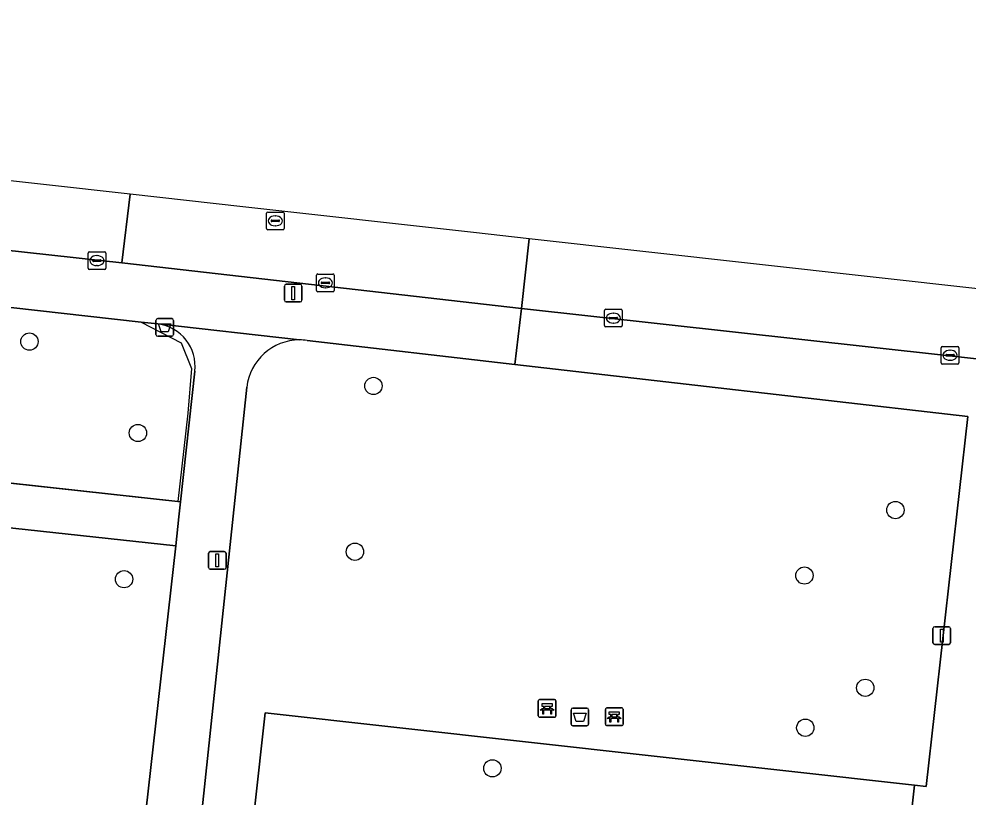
# Model space of a CAD drawing. Extents: x 162026 to 163502, y 387295 to 388169.
# Drawn here: x 162585.7 to 162639.4, y 388076.7 to 388120.7 of the extents above; entities that cross this region are included whole.
import ezdxf

# ---------------------------------------------------------------- set-up
doc = ezdxf.new("R2010")
doc.units = 0
for name, color, linetype in [('IMGEO_Afvalbak', 7, 'Continuous'), ('IMGEO_Bank', 7, 'Continuous'), ('IMGEO_Boom', 7, 'Continuous'), ('IMGEO_Erf', 7, 'Continuous'), ('IMGEO_Groenvoorziening', 7, 'Continuous'), ('IMGEO_Hek', 7, 'Continuous'), ('IMGEO_Kolk', 7, 'Continuous'), ('IMGEO_Lichtmast', 7, 'Continuous'), ('IMGEO_Rijbaan_lokaal_gesloten', 7, 'Continuous'), ('IMGEO_Rioolput', 7, 'Continuous'), ('IMGEO_Voetpad_open', 7, 'Continuous')]:
    doc.layers.add(name, color=color, linetype=linetype)

msp = doc.modelspace()

# ---------------------------------------------------------------- linework, layer by layer
at = {"layer": 'IMGEO_Afvalbak'}
for p, q in [((162593.441, 388102.862), (162593.441, 388103.662)), ((162593.441, 388103.662), (162593.441, 388102.862)), ((162593.541, 388103.762), (162594.331, 388103.762)), ((162594.331, 388103.762), (162593.541, 388103.762)), ((162594.431, 388103.662), (162594.431, 388102.862)), ((162594.431, 388102.862), (162594.431, 388103.662)), ((162594.331, 388102.762), (162593.541, 388102.762)), ((162593.541, 388102.762), (162594.331, 388102.762)), ((162616.917, 388080.824), (162616.917, 388081.624)), ((162616.917, 388081.624), (162616.917, 388080.824)), ((162617.017, 388081.724), (162617.807, 388081.724)), ((162617.807, 388081.724), (162617.017, 388081.724)), ((162617.907, 388081.624), (162617.907, 388080.824)), ((162617.907, 388080.824), (162617.907, 388081.624)), ((162617.807, 388080.724), (162617.017, 388080.724)), ((162617.017, 388080.724), (162617.807, 388080.724))]:
    msp.add_line(p, q, dxfattribs=at)
for points in [[(162593.584, 388103.476), (162594.288, 388103.476), (162594.139, 388103.006), (162593.733, 388103.006), (162593.584, 388103.476)], [(162617.06, 388081.438), (162617.764, 388081.438), (162617.615, 388080.968), (162617.209, 388080.968), (162617.06, 388081.438)]]:
    msp.add_lwpolyline(points, dxfattribs=at)
for centre, start, end in [((162593.541, 388103.662), 90, 180), ((162593.541, 388103.662), 90, 180), ((162594.331, 388103.662), 0, 90), ((162594.331, 388103.662), 360, 90), ((162593.541, 388102.862), 180, 270), ((162593.541, 388102.862), 180, 270), ((162594.331, 388102.862), 270, 0), ((162594.331, 388102.862), 270, 0), ((162617.017, 388081.624), 90, 180), ((162617.017, 388081.624), 90, 180), ((162617.807, 388081.624), 0, 90), ((162617.807, 388081.624), 360, 90), ((162617.017, 388080.824), 180, 270), ((162617.017, 388080.824), 180, 270), ((162617.807, 388080.824), 270, 0), ((162617.807, 388080.824), 270, 0)]:
    msp.add_arc(centre, 0.1, start, end, dxfattribs=at)
at = {"layer": 'IMGEO_Bank'}
for p, q in [((162615.061, 388081.28), (162615.061, 388082.121)), ((162615.061, 388082.121), (162615.061, 388081.28)), ((162615.136, 388082.205), (162615.977, 388082.205)), ((162615.977, 388082.205), (162615.136, 388082.205)), ((162616.061, 388082.13), (162616.061, 388081.289)), ((162616.061, 388081.289), (162616.061, 388082.13)), ((162615.758, 388081.603), (162615.365, 388081.603)), ((162615.37, 388081.711), (162615.37, 388081.817)), ((162615.414, 388081.817), (162615.414, 388081.711)), ((162615.702, 388081.823), (162615.42, 388081.823)), ((162615.42, 388081.705), (162615.702, 388081.705)), ((162615.708, 388081.711), (162615.708, 388081.817)), ((162615.752, 388081.817), (162615.752, 388081.711)), ((162618.861, 388080.813), (162618.861, 388081.654)), ((162618.861, 388081.654), (162618.861, 388080.813)), ((162618.936, 388081.738), (162619.777, 388081.738)), ((162619.777, 388081.738), (162618.936, 388081.738)), ((162619.861, 388081.663), (162619.861, 388080.822)), ((162619.861, 388080.822), (162619.861, 388081.663)), ((162615.986, 388081.205), (162615.145, 388081.205)), ((162615.145, 388081.205), (162615.986, 388081.205)), ((162619.558, 388081.136), (162619.165, 388081.136)), ((162619.17, 388081.244), (162619.17, 388081.35)), ((162619.214, 388081.35), (162619.214, 388081.244)), ((162619.502, 388081.356), (162619.22, 388081.356)), ((162619.22, 388081.238), (162619.502, 388081.238)), ((162619.508, 388081.244), (162619.508, 388081.35)), ((162619.552, 388081.35), (162619.552, 388081.244)), ((162619.786, 388080.738), (162618.945, 388080.738)), ((162618.945, 388080.738), (162619.786, 388080.738))]:
    msp.add_line(p, q, dxfattribs=at)
for points in [[(162615.308, 388081.603), (162615.166, 388081.603), (162615.278, 388081.705), (162615.364, 388081.705)], [(162615.364, 388081.823), (162615.278, 388081.823), (162615.278, 388081.984), (162615.841, 388081.984), (162615.841, 388081.823), (162615.758, 388081.823)], [(162615.358, 388081.596), (162615.358, 388081.389), (162615.315, 388081.389), (162615.315, 388081.596)], [(162615.758, 388081.705), (162615.841, 388081.705), (162615.953, 388081.603), (162615.814, 388081.603)], [(162615.808, 388081.596), (162615.808, 388081.389), (162615.764, 388081.389), (162615.764, 388081.596)], [(162619.164, 388081.356), (162619.078, 388081.356), (162619.078, 388081.517), (162619.641, 388081.517), (162619.641, 388081.356), (162619.558, 388081.356)], [(162619.108, 388081.136), (162618.966, 388081.136), (162619.078, 388081.238), (162619.164, 388081.238)], [(162619.158, 388081.129), (162619.158, 388080.922), (162619.115, 388080.922), (162619.115, 388081.129)], [(162619.558, 388081.238), (162619.641, 388081.238), (162619.753, 388081.136), (162619.614, 388081.136)], [(162619.608, 388081.129), (162619.608, 388080.922), (162619.564, 388080.922), (162619.564, 388081.129)]]:
    msp.add_lwpolyline(points, dxfattribs=at)
for centre, radius, start, end in [((162615.139, 388082.127), 0.0779, 92.4484, 184.2845), ((162615.139, 388082.127), 0.0779, 92.4484, 184.2845), ((162615.983, 388082.127), 0.0779, 2.4484, 94.2845), ((162615.983, 388082.127), 0.0779, 2.4484, 94.2845), ((162615.308, 388081.596), 0.00671, 2.8957, 87.1043), ((162615.365, 388081.596), 0.00671, 92.8957, 177.1043), ((162615.363, 388081.816), 0.00671, 2.8957, 87.1043), ((162615.363, 388081.712), 0.00671, 272.8957, 357.1043), ((162615.42, 388081.816), 0.00671, 92.8957, 177.1043), ((162615.42, 388081.712), 0.00671, 182.8957, 267.1043), ((162615.702, 388081.816), 0.00671, 2.8957, 87.1043), ((162615.702, 388081.712), 0.00671, 272.8957, 357.1043), ((162615.759, 388081.816), 0.00671, 92.8957, 177.1043), ((162615.759, 388081.712), 0.00671, 182.8957, 267.1043), ((162615.757, 388081.596), 0.00671, 2.8957, 87.1043), ((162615.814, 388081.596), 0.00671, 92.8957, 177.1043), ((162618.939, 388081.66), 0.0779, 92.4484, 184.2845), ((162618.939, 388081.66), 0.0779, 92.4484, 184.2845), ((162619.783, 388081.66), 0.0779, 2.4484, 94.2845), ((162619.783, 388081.66), 0.0779, 2.4484, 94.2845), ((162615.139, 388081.283), 0.0779, 182.4484, 274.2845), ((162615.139, 388081.283), 0.0779, 182.4484, 274.2845), ((162615.983, 388081.283), 0.0779, 272.4484, 4.2845), ((162615.983, 388081.283), 0.0779, 272.4484, 4.2845), ((162619.108, 388081.129), 0.00671, 2.8957, 87.1043), ((162619.165, 388081.129), 0.00671, 92.8957, 177.1043), ((162619.163, 388081.349), 0.00671, 2.8957, 87.1043), ((162619.163, 388081.245), 0.00671, 272.8957, 357.1043), ((162619.22, 388081.349), 0.00671, 92.8957, 177.1043), ((162619.22, 388081.245), 0.00671, 182.8957, 267.1043), ((162619.502, 388081.349), 0.00671, 2.8957, 87.1043), ((162619.502, 388081.245), 0.00671, 272.8957, 357.1043), ((162619.559, 388081.349), 0.00671, 92.8957, 177.1043), ((162619.559, 388081.245), 0.00671, 182.8957, 267.1043), ((162619.557, 388081.129), 0.00671, 2.8957, 87.1043), ((162619.614, 388081.129), 0.00671, 92.8957, 177.1043), ((162618.939, 388080.816), 0.0779, 182.4484, 274.2845), ((162618.939, 388080.816), 0.0779, 182.4484, 274.2845), ((162619.783, 388080.816), 0.0779, 272.4484, 4.2845), ((162619.783, 388080.816), 0.0779, 272.4484, 4.2845)]:
    msp.add_arc(centre, radius, start, end, dxfattribs=at)
at = {"layer": 'IMGEO_Boom'}
for centre in [(162586.289, 388102.461), (162605.742, 388099.952), (162592.423, 388097.291), (162635.26, 388092.931), (162604.695, 388090.571), (162630.116, 388089.227), (162591.638, 388089.02), (162633.555, 388082.874), (162630.164, 388080.614), (162612.468, 388078.319)]:
    msp.add_circle(centre, 0.489, dxfattribs=at)
at = {"layer": 'IMGEO_Erf'}
msp.add_lwpolyline([(162636.348, 388077.364), (162599.624, 388081.459), (162591.949, 388012.13), (162594.403, 388011.655), (162628.602, 388007.843)], close=True, dxfattribs=at)
at = {"layer": 'IMGEO_Groenvoorziening'}
for points in [[(162593.549, 388103.459), (162592.613, 388103.563), (162564.45, 388106.725), (162563.356, 388096.857), (162594.687, 388093.419), (162594.837, 388093.4), (162595.642, 388100.785)], [(162629.084, 388007.789), (162628.602, 388007.843), (162594.403, 388011.655), (162591.949, 388012.13), (162599.624, 388081.459), (162636.348, 388077.364), (162636.998, 388077.292), (162639.352, 388098.216), (162613.743, 388101.173), (162601.985, 388102.531)], [(162598.582, 388099.878), (162596.054, 388076.035), (162595.948, 388075.074), (162595.698, 388072.819), (162595.587, 388071.817), (162593.979, 388057.305), (162593.868, 388056.304), (162591.562, 388035.497), (162591.278, 388032.93), (162589.912, 388021.7), (162587.949, 388003.644), (162588.755, 388002.46)]]:
    msp.add_lwpolyline(points, dxfattribs=at)
for points in [[(162563.356, 388096.857), (162563.267, 388096.06), (162563.074, 388094.316), (162594.566, 388090.916), (162594.744, 388092.548), (162594.837, 388093.4), (162594.687, 388093.419)], [(162594.566, 388090.916), (162563.074, 388094.316), (162559.895, 388065.653), (162559.613, 388063.107), (162557.618, 388063.29), (162555.941, 388048), (162573.328, 388046.105), (162589.357, 388044.357), (162590.692, 388056.547), (162588.653, 388056.692), (162588.524, 388055.553), (162585.584, 388055.885), (162585.924, 388058.9), (162588.856, 388058.596), (162588.727, 388057.347), (162590.756, 388057.127)]]:
    msp.add_lwpolyline(points, close=True, dxfattribs=at)
for centre, radius, start, end in [((162593.235, 388101.057), 2.422, 353.552, 82.5502), ((162601.589, 388099.53), 3.027, 90.5355, 173.3942), ((162601.576, 388099.325), 3.232, 82.7228, 90.2591)]:
    msp.add_arc(centre, radius, start, end, dxfattribs=at)
at = {"layer": 'IMGEO_Hek'}
for points in [[(162564.624, 388106.706), (162592.613, 388103.563)], [(162592.613, 388103.563), (162594.866, 388102.392), (162595.457, 388100.933), (162595.243, 388098.415), (162594.687, 388093.419), (162566.039, 388096.563), (162563.505, 388096.76)], [(162628.602, 388007.843), (162594.403, 388011.655), (162591.949, 388012.13), (162599.624, 388081.459), (162636.348, 388077.364), (162628.602, 388007.843)]]:
    msp.add_lwpolyline(points, dxfattribs=at)
at = {"layer": 'IMGEO_Kolk'}
for p, q in [((162589.603, 388106.619), (162589.603, 388107.471)), ((162589.678, 388107.545), (162590.53, 388107.545)), ((162590.091, 388107.325), (162590.116, 388107.325)), ((162590.604, 388107.471), (162590.604, 388106.619)), ((162589.862, 388107.039), (162589.862, 388107.051)), ((162590.3, 388107.002), (162589.902, 388107.002)), ((162589.905, 388107.088), (162590.303, 388107.088)), ((162590.114, 388106.765), (162590.089, 388106.765)), ((162590.346, 388107.051), (162590.346, 388107.039)), ((162590.53, 388106.545), (162589.678, 388106.545)), ((162602.526, 388105.361), (162602.526, 388106.213)), ((162602.601, 388106.287), (162603.453, 388106.287)), ((162603.527, 388106.213), (162603.527, 388105.361)), ((162602.785, 388105.781), (162602.785, 388105.793)), ((162603.223, 388105.744), (162602.825, 388105.744)), ((162602.828, 388105.83), (162603.226, 388105.83)), ((162603.014, 388106.067), (162603.039, 388106.067)), ((162603.269, 388105.793), (162603.269, 388105.781)), ((162603.453, 388105.287), (162602.601, 388105.287)), ((162603.037, 388105.507), (162603.012, 388105.507)), ((162618.812, 388103.365), (162618.812, 388104.217)), ((162618.887, 388104.291), (162619.739, 388104.291)), ((162619.3, 388104.071), (162619.325, 388104.071)), ((162619.813, 388104.217), (162619.813, 388103.365)), ((162619.071, 388103.785), (162619.071, 388103.797)), ((162619.509, 388103.748), (162619.111, 388103.748)), ((162619.114, 388103.834), (162619.512, 388103.834)), ((162619.323, 388103.511), (162619.298, 388103.511)), ((162619.555, 388103.797), (162619.555, 388103.785)), ((162619.739, 388103.291), (162618.887, 388103.291)), ((162637.849, 388101.264), (162637.849, 388102.116)), ((162637.924, 388102.19), (162638.776, 388102.19)), ((162638.337, 388101.97), (162638.362, 388101.97)), ((162638.85, 388102.116), (162638.85, 388101.264)), ((162638.108, 388101.684), (162638.108, 388101.696)), ((162638.546, 388101.647), (162638.148, 388101.647)), ((162638.151, 388101.733), (162638.549, 388101.733)), ((162638.36, 388101.41), (162638.335, 388101.41)), ((162638.592, 388101.696), (162638.592, 388101.684)), ((162638.776, 388101.19), (162637.924, 388101.19))]:
    msp.add_line(p, q, dxfattribs=at)
for points in [[(162589.603, 388106.619), (162589.603, 388107.471)], [(162589.678, 388107.545), (162590.53, 388107.545)], [(162590.604, 388107.471), (162590.604, 388106.619)], [(162590.53, 388106.545), (162589.678, 388106.545)], [(162602.526, 388105.361), (162602.526, 388106.213)], [(162602.601, 388106.287), (162603.453, 388106.287)], [(162603.527, 388106.213), (162603.527, 388105.361)], [(162603.453, 388105.287), (162602.601, 388105.287)], [(162618.812, 388103.365), (162618.812, 388104.217)], [(162618.887, 388104.291), (162619.739, 388104.291)], [(162619.813, 388104.217), (162619.813, 388103.365)], [(162619.739, 388103.291), (162618.887, 388103.291)], [(162637.849, 388101.264), (162637.849, 388102.116)], [(162637.924, 388102.19), (162638.776, 388102.19)], [(162638.85, 388102.116), (162638.85, 388101.264)], [(162638.776, 388101.19), (162637.924, 388101.19)]]:
    msp.add_lwpolyline(points, dxfattribs=at)
for centre, radius, start, end in [((162589.68, 388107.469), 0.0765, 91.552, 178.448), ((162589.68, 388107.469), 0.0765, 91.552, 178.448), ((162590.528, 388107.469), 0.0765, 1.552, 88.448), ((162590.528, 388107.469), 0.0765, 1.552, 88.448), ((162589.902, 388107.048), 0.0403, 85.8775, 175.7526), ((162589.899, 388107.038), 0.0366, 178.938, 274.7102), ((162590.303, 388107.045), 0.043, 264.8664, 352.4533), ((162590.307, 388107.05), 0.0386, 1.7309, 96.639), ((162589.68, 388106.621), 0.0765, 181.552, 268.448), ((162589.68, 388106.621), 0.0765, 181.552, 268.448), ((162590.528, 388106.621), 0.0765, 271.552, 358.448), ((162590.528, 388106.621), 0.0765, 271.552, 358.448), ((162602.603, 388106.211), 0.0765, 91.552, 178.448), ((162602.603, 388106.211), 0.0765, 91.552, 178.448), ((162603.451, 388106.211), 0.0765, 1.552, 88.448), ((162603.451, 388106.211), 0.0765, 1.552, 88.448), ((162602.825, 388105.79), 0.0403, 85.8775, 175.7526), ((162602.822, 388105.78), 0.0366, 178.938, 274.7102), ((162603.226, 388105.787), 0.043, 264.8664, 352.4533), ((162603.23, 388105.792), 0.0386, 1.7309, 96.639), ((162602.603, 388105.363), 0.0765, 181.552, 268.448), ((162602.603, 388105.363), 0.0765, 181.552, 268.448), ((162603.451, 388105.363), 0.0765, 271.552, 358.448), ((162603.451, 388105.363), 0.0765, 271.552, 358.448), ((162618.889, 388104.215), 0.0765, 91.552, 178.448), ((162618.889, 388104.215), 0.0765, 91.552, 178.448), ((162619.737, 388104.215), 0.0765, 1.552, 88.448), ((162619.737, 388104.215), 0.0765, 1.552, 88.448), ((162619.111, 388103.794), 0.0403, 85.8775, 175.7526), ((162619.108, 388103.784), 0.0366, 178.938, 274.7102), ((162619.512, 388103.791), 0.043, 264.8664, 352.4533), ((162619.516, 388103.796), 0.0386, 1.7309, 96.639), ((162618.889, 388103.367), 0.0765, 181.552, 268.448), ((162618.889, 388103.367), 0.0765, 181.552, 268.448), ((162619.737, 388103.367), 0.0765, 271.552, 358.448), ((162619.737, 388103.367), 0.0765, 271.552, 358.448), ((162637.926, 388102.114), 0.0765, 91.552, 178.448), ((162637.926, 388102.114), 0.0765, 91.552, 178.448), ((162638.774, 388102.114), 0.0765, 1.552, 88.448), ((162638.774, 388102.114), 0.0765, 1.552, 88.448), ((162638.148, 388101.693), 0.0403, 85.8775, 175.7526), ((162638.145, 388101.683), 0.0366, 178.938, 274.7102), ((162638.549, 388101.69), 0.043, 264.8664, 352.4533), ((162638.553, 388101.695), 0.0386, 1.7309, 96.639), ((162637.926, 388101.266), 0.0765, 181.552, 268.448), ((162637.926, 388101.266), 0.0765, 181.552, 268.448), ((162638.774, 388101.266), 0.0765, 271.552, 358.448), ((162638.774, 388101.266), 0.0765, 271.552, 358.448)]:
    msp.add_arc(centre, radius, start, end, dxfattribs=at)
for centre, major_axis, ratio, start_param, end_param in [((162590.09, 388107.045), (-0.387, 0.002), 0.722429, 4.712389, 7.853982), ((162590.115, 388107.045), (-0.39, 0.002), 0.717154, 1.570796, 4.712389), ((162603.013, 388105.787), (-0.387, 0.002), 0.722429, 4.712389, 7.853982), ((162603.038, 388105.787), (-0.39, 0.002), 0.717154, 1.570796, 4.712389), ((162619.299, 388103.791), (-0.387, 0.002), 0.722429, 4.712389, 7.853982), ((162619.324, 388103.791), (-0.39, 0.002), 0.717154, 1.570796, 4.712389), ((162638.336, 388101.69), (-0.387, 0.002), 0.722429, 4.712389, 7.853982), ((162638.361, 388101.69), (-0.39, 0.002), 0.717154, 1.570796, 4.712389)]:
    msp.add_ellipse(centre, major_axis=major_axis, ratio=ratio, start_param=start_param, end_param=end_param, dxfattribs=at)
at = {"layer": 'IMGEO_Lichtmast'}
for p, q in [((162600.803, 388105.706), (162601.593, 388105.706)), ((162601.593, 388105.706), (162600.803, 388105.706)), ((162600.703, 388104.806), (162600.703, 388105.606)), ((162600.703, 388105.606), (162600.703, 388104.806)), ((162601.693, 388105.606), (162601.693, 388104.806)), ((162601.693, 388104.806), (162601.693, 388105.606)), ((162601.593, 388104.706), (162600.803, 388104.706)), ((162600.803, 388104.706), (162601.593, 388104.706)), ((162596.417, 388089.685), (162596.417, 388090.485)), ((162596.417, 388090.485), (162596.417, 388089.685)), ((162596.517, 388090.585), (162597.307, 388090.585)), ((162597.307, 388090.585), (162596.517, 388090.585)), ((162597.407, 388090.485), (162597.407, 388089.685)), ((162597.407, 388089.685), (162597.407, 388090.485)), ((162597.307, 388089.585), (162596.517, 388089.585)), ((162596.517, 388089.585), (162597.307, 388089.585)), ((162637.483, 388086.325), (162638.273, 388086.325)), ((162638.273, 388086.325), (162637.483, 388086.325)), ((162637.383, 388085.425), (162637.383, 388086.225)), ((162637.383, 388086.225), (162637.383, 388085.425)), ((162638.373, 388086.225), (162638.373, 388085.425)), ((162638.373, 388085.425), (162638.373, 388086.225)), ((162638.273, 388085.325), (162637.483, 388085.325)), ((162637.483, 388085.325), (162638.273, 388085.325))]:
    msp.add_line(p, q, dxfattribs=at)
for points in [[(162601.123, 388105.581), (162601.273, 388105.581), (162601.273, 388104.831), (162601.123, 388104.831), (162601.123, 388105.581)], [(162596.837, 388090.46), (162596.987, 388090.46), (162596.987, 388089.71), (162596.837, 388089.71), (162596.837, 388090.46)], [(162637.803, 388086.2), (162637.953, 388086.2), (162637.953, 388085.45), (162637.803, 388085.45), (162637.803, 388086.2)]]:
    msp.add_lwpolyline(points, dxfattribs=at)
for centre, start, end in [((162600.803, 388105.606), 90, 180), ((162600.803, 388105.606), 90, 180), ((162601.593, 388105.606), 0, 90), ((162601.593, 388105.606), 360, 90), ((162600.803, 388104.806), 180, 270), ((162600.803, 388104.806), 180, 270), ((162601.593, 388104.806), 270, 0), ((162601.593, 388104.806), 270, 0), ((162596.517, 388090.485), 90, 180), ((162596.517, 388090.485), 90, 180), ((162597.307, 388090.485), 0, 90), ((162597.307, 388090.485), 360, 90), ((162596.517, 388089.685), 180, 270), ((162596.517, 388089.685), 180, 270), ((162597.307, 388089.685), 270, 0), ((162597.307, 388089.685), 270, 0), ((162637.483, 388086.225), 90, 180), ((162637.483, 388086.225), 90, 180), ((162638.273, 388086.225), 0, 90), ((162638.273, 388086.225), 360, 90), ((162637.483, 388085.425), 180, 270), ((162637.483, 388085.425), 180, 270), ((162638.273, 388085.425), 270, 0), ((162638.273, 388085.425), 270, 0)]:
    msp.add_arc(centre, 0.1, start, end, dxfattribs=at)
at = {"layer": 'IMGEO_Rijbaan_lokaal_gesloten'}
for points in [[(162591.987, 388110.802), (162527.574, 388117.998), (162503.237, 388120.717), (162503.034, 388118.829), (162519.26, 388117.061), (162536.511, 388115.13), (162551.641, 388111.408), (162552.393, 388111.257), (162559.077, 388110.444), (162559.402, 388110.464), (162565.855, 388109.737), (162591.512, 388106.913), (162591.987, 388110.802)], [(162614.551, 388108.282), (162611.391, 388108.635), (162598.361, 388110.09), (162591.987, 388110.802), (162591.512, 388106.913), (162614.108, 388104.337), (162614.551, 388108.282)], [(162614.551, 388108.282), (162614.108, 388104.337), (162641.892, 388101.265), (162685.264, 388096.468), (162688.644, 388096.094), (162706.864, 388094.072), (162707.075, 388094.048), (162711.14, 388093.555), (162716.298, 388093.05)], [(162729.239, 388092.349), (162744.238, 388091.912), (162751.036, 388091.731), (162768.951, 388091.255), (162769.118, 388091.249), (162858.908, 388089.182), (162860.992, 388089.124), (162865.734, 388088.99), (162886.814, 388088.295), (162891.08, 388088.123), (162891.143, 388092.062), (162866.457, 388092.792), (162712.432, 388097.348), (162698.466, 388098.908), (162649.021, 388104.431), (162640.082, 388105.43), (162614.551, 388108.282)]]:
    msp.add_lwpolyline(points, dxfattribs=at)
at = {"layer": 'IMGEO_Rioolput'}
for p, q in [((162599.691, 388108.868), (162599.691, 388109.72)), ((162599.766, 388109.794), (162600.618, 388109.794)), ((162600.179, 388109.574), (162600.204, 388109.574)), ((162600.692, 388109.72), (162600.692, 388108.868)), ((162599.95, 388109.288), (162599.95, 388109.3)), ((162600.388, 388109.251), (162599.99, 388109.251)), ((162599.993, 388109.337), (162600.391, 388109.337)), ((162600.202, 388109.014), (162600.177, 388109.014)), ((162600.434, 388109.3), (162600.434, 388109.288)), ((162600.618, 388108.794), (162599.766, 388108.794))]:
    msp.add_line(p, q, dxfattribs=at)
for points in [[(162599.691, 388108.868), (162599.691, 388109.72)], [(162599.766, 388109.794), (162600.618, 388109.794)], [(162600.692, 388109.72), (162600.692, 388108.868)], [(162600.618, 388108.794), (162599.766, 388108.794)]]:
    msp.add_lwpolyline(points, dxfattribs=at)
for centre, radius, start, end in [((162599.768, 388109.718), 0.0765, 91.552, 178.448), ((162599.768, 388109.718), 0.0765, 91.552, 178.448), ((162600.616, 388109.718), 0.0765, 1.552, 88.448), ((162600.616, 388109.718), 0.0765, 1.552, 88.448), ((162599.768, 388108.87), 0.0765, 181.552, 268.448), ((162599.768, 388108.87), 0.0765, 181.552, 268.448), ((162599.99, 388109.297), 0.0403, 85.8775, 175.7526), ((162599.987, 388109.287), 0.0366, 178.938, 274.7102), ((162600.391, 388109.294), 0.043, 264.8664, 352.4533), ((162600.395, 388109.299), 0.0386, 1.7309, 96.639), ((162600.616, 388108.87), 0.0765, 271.552, 358.448), ((162600.616, 388108.87), 0.0765, 271.552, 358.448)]:
    msp.add_arc(centre, radius, start, end, dxfattribs=at)
for centre, major_axis, ratio, start_param, end_param in [((162600.178, 388109.294), (-0.387, 0.002), 0.722429, 4.712389, 7.853982), ((162600.203, 388109.294), (-0.39, 0.002), 0.717154, 1.570796, 4.712389)]:
    msp.add_ellipse(centre, major_axis=major_axis, ratio=ratio, start_param=start_param, end_param=end_param, dxfattribs=at)
at = {"layer": 'IMGEO_Voetpad_open'}
for points in [[(162591.512, 388106.913), (162565.855, 388109.737), (162565.721, 388108.653), (162559.284, 388109.383), (162559.402, 388110.464), (162559.077, 388110.444), (162552.393, 388111.257), (162551.641, 388111.408), (162536.511, 388115.13)], [(162530.694, 388110.509), (162535.064, 388109.933), (162560.433, 388107.212), (162564.45, 388106.725), (162592.613, 388103.563), (162593.549, 388103.459), (162601.561, 388102.557)], [(162601.985, 388102.531), (162613.743, 388101.173), (162614.108, 388104.337), (162591.512, 388106.913)], [(162688.644, 388096.094), (162685.264, 388096.468), (162641.892, 388101.265), (162614.108, 388104.337), (162613.743, 388101.173), (162639.352, 388098.216), (162636.998, 388077.292), (162636.348, 388077.364), (162628.602, 388007.843), (162629.084, 388007.789), (162625.981, 387979.599), (162625.474, 387975.275), (162625.06, 387971.745), (162625.365, 387971.916)], [(162601.561, 388102.557), (162593.549, 388103.459)], [(162595.642, 388100.785), (162594.837, 388093.4), (162594.744, 388092.548), (162594.566, 388090.916), (162590.756, 388057.127), (162590.692, 388056.547), (162589.357, 388044.357), (162585.216, 388006.571), (162584.951, 388004.16)], [(162593.868, 388056.304), (162593.979, 388057.305), (162595.587, 388071.817), (162595.698, 388072.819), (162595.948, 388075.074), (162596.054, 388076.035), (162598.582, 388099.878)]]:
    msp.add_lwpolyline(points, dxfattribs=at)
for centre, radius, start, end in [((162593.235, 388101.057), 2.422, 353.552, 82.5502), ((162601.589, 388099.53), 3.027, 90.5355, 173.3942), ((162601.576, 388099.325), 3.232, 82.7228, 90.2591)]:
    msp.add_arc(centre, radius, start, end, dxfattribs=at)

doc.saveas('drawing.dxf')
